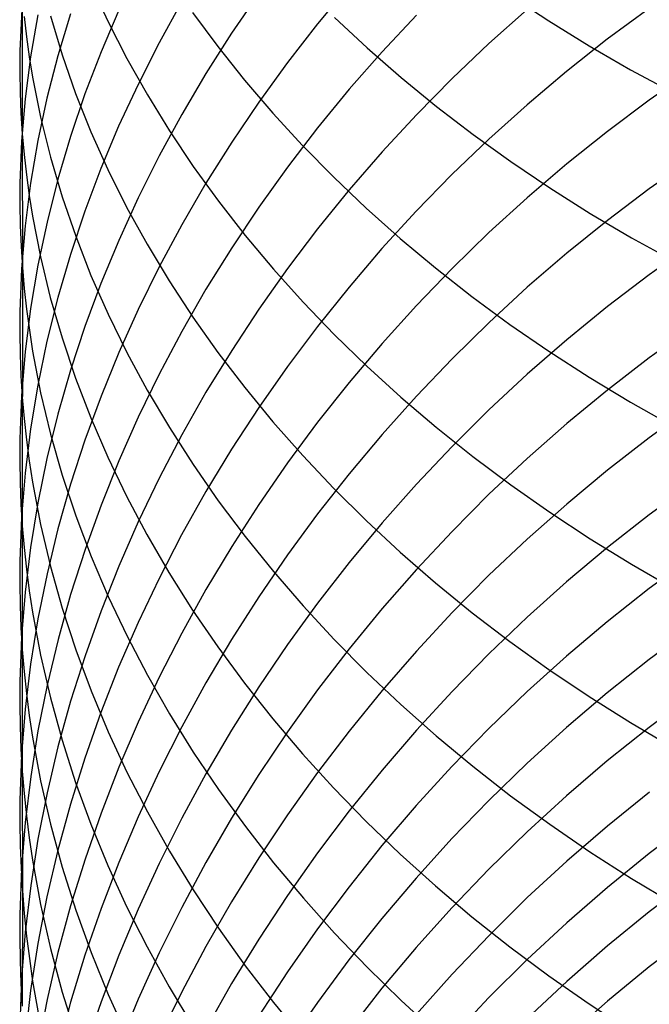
# Model space of a CAD drawing. Extents: x -383 to 1849, y -1185 to -529.
# Tile 444 of 656: x 397.01 to 402.59, y -1089.85 to -1081.11. Entities that reach past the tile are written whole.
import ezdxf

# ---------------------------------------------------------------- set-up
doc = ezdxf.new("R2010")
doc.units = 0
doc.layers.add('PREDEFINITO', color=7, linetype='CONTINUOUS')

msp = doc.modelspace()

# ---------------------------------------------------------------- linework, layer by layer
at = {"layer": 'PREDEFINITO'}
for p, q in [((397.0283, -1079.6735, 638.4831), (397.0284, -1082.123, 635.9422)), ((397.6387, -1080.7985, 642.0756), (397.79, -1081.1291, 642.4037)), ((399.9291, -1080.8104, 622.3491), (399.6492, -1081.1472, 622.5729)), ((399.1269, -1080.879, 624.3117), (398.8856, -1081.2309, 624.5568)), ((401.3548, -1080.8934, 650.4581), (401.7012, -1081.1219, 650.7192)), ((398.4419, -1080.9543, 626.3415), (398.2414, -1081.3174, 626.6063)), ((402.5914, -1081.0107, 617.0309), (402.2195, -1081.2848, 617.1876)), ((397.0227, -1081.0211, 634.9819), (397.0075, -1081.3888, 635.3019)), ((397.0442, -1081.0821, 637.3797), (397.0648, -1081.2618, 637.543)), ((397.1672, -1081.0688, 632.7629), (397.1025, -1081.4412, 633.0732)), ((397.2774, -1081.076, 639.812), (397.3813, -1081.4217, 640.1405)), ((397.4553, -1081.0583, 630.5712), (397.3432, -1081.4314, 630.8688)), ((397.8847, -1081.026, 628.4369), (397.7272, -1081.3964, 628.7196)), ((398.5395, -1081.0466, 644.9666), (398.7631, -1081.35, 645.2817)), ((399.7992, -1081.0922, 647.7801), (400.0884, -1081.3615, 648.0731)), ((400.5253, -1081.07, 620.6528), (400.221, -1081.3955, 620.8592)), ((401.5085, -1081.0195, 618.804), (401.1694, -1081.3218, 618.9863)), ((397.79, -1081.1291, 642.4037), (397.9565, -1081.4561, 642.7285)), ((399.6492, -1081.1472, 622.5729), (399.3819, -1081.4912, 622.802)), ((401.7012, -1081.1219, 650.7192), (402.0583, -1081.3425, 650.9718)), ((397.0648, -1081.2618, 637.543), (397.0897, -1081.4411, 637.7062)), ((398.8856, -1081.2309, 624.5568), (398.6576, -1081.5886, 624.8063)), ((398.2414, -1081.3174, 626.6063), (398.055, -1081.685, 626.8748)), ((398.7631, -1081.35, 645.2817), (399.0005, -1081.6484, 645.5919)), ((400.0884, -1081.3615, 648.0731), (400.3898, -1081.6243, 648.3595)), ((401.1694, -1081.3218, 618.9863), (400.8416, -1081.6335, 619.1747)), ((402.2195, -1081.2848, 617.1876), (401.8582, -1081.5698, 617.351)), ((402.0583, -1081.3425, 650.9718), (402.4256, -1081.5549, 651.2156)), ((397.0075, -1081.3888, 635.3019), (397.0062, -1081.5725, 635.462)), ((397.1025, -1081.4412, 633.0732), (397.0541, -1081.8145, 633.3846)), ((397.0897, -1081.4411, 637.7062), (397.1189, -1081.62, 637.8691)), ((397.3432, -1081.4314, 630.8688), (397.2466, -1081.8066, 631.1684)), ((397.3813, -1081.4217, 640.1405), (397.5012, -1081.7648, 640.467)), ((397.7272, -1081.3964, 628.7196), (397.5846, -1081.7701, 629.0051)), ((400.221, -1081.3955, 620.8592), (399.9288, -1081.729, 621.0712)), ((397.9565, -1081.4561, 642.7285), (398.1379, -1081.7793, 643.05)), ((399.3819, -1081.4912, 622.802), (399.1275, -1081.8419, 623.0359)), ((397.0062, -1081.5725, 635.462), (397.0093, -1081.7562, 635.6221)), ((397.1189, -1081.62, 637.8691), (397.1899, -1081.9767, 638.1941)), ((398.6576, -1081.5886, 624.8063), (398.4431, -1081.9517, 625.06)), ((400.3898, -1081.6243, 648.3595), (400.7029, -1081.8803, 648.639)), ((401.8582, -1081.5698, 617.351), (401.5077, -1081.8653, 617.5208)), ((402.4256, -1081.5549, 651.2156), (402.803, -1081.7588, 651.4503)), ((402.9741, -1081.5594, 615.6053), (402.5919, -1081.8256, 615.7501)), ((398.055, -1081.685, 626.8748), (397.8829, -1082.0568, 627.1467)), ((399.0005, -1081.6484, 645.5919), (399.2511, -1081.9413, 645.897)), ((400.8416, -1081.6335, 619.1747), (400.5254, -1081.9543, 619.369)), ((397.0093, -1081.7562, 635.6221), (397.0166, -1081.9397, 635.7822)), ((397.5846, -1081.7701, 629.0051), (397.457, -1082.1467, 629.2931)), ((397.5012, -1081.7648, 640.467), (397.6369, -1082.105, 640.791)), ((398.1379, -1081.7793, 643.05), (398.3338, -1082.0984, 643.3677)), ((399.9288, -1081.729, 621.0712), (399.649, -1082.0702, 621.2884)), ((397.0541, -1081.8145, 633.3846), (397.0223, -1082.1884, 633.6969)), ((397.2466, -1081.8066, 631.1684), (397.1659, -1082.1836, 631.4698)), ((399.1275, -1081.8419, 623.0359), (398.8862, -1082.199, 623.2743)), ((400.7029, -1081.8803, 648.639), (401.0276, -1082.1291, 648.9112)), ((401.5077, -1081.8653, 617.5208), (401.1685, -1082.1707, 617.6968)), ((402.5919, -1081.8256, 615.7501), (402.2201, -1082.1031, 615.9015)), ((397.0166, -1081.9397, 635.7822), (397.0284, -1082.123, 635.9422)), ((397.1899, -1081.9767, 638.1941), (397.2777, -1082.3314, 638.5178)), ((398.4431, -1081.9517, 625.06), (398.2426, -1082.3199, 625.3176)), ((399.2511, -1081.9413, 645.897), (399.5148, -1082.2286, 646.1965)), ((400.5254, -1081.9543, 619.369), (400.2211, -1082.2837, 619.569)), ((397.8829, -1082.0568, 627.1467), (397.7255, -1082.4324, 627.4217)), ((397.0284, -1082.123, 635.9422), (397.0445, -1082.3061, 636.102)), ((397.0284, -1082.123, 635.9422), (397.0289, -1083.3092, 634.6353)), ((397.457, -1082.1467, 629.2931), (397.3448, -1082.5258, 629.5835)), ((397.6369, -1082.105, 640.791), (397.788, -1082.4419, 641.1123)), ((398.3338, -1082.0984, 643.3677), (398.5439, -1082.4129, 643.6812)), ((399.649, -1082.0702, 621.2884), (399.3818, -1082.4187, 621.5107)), ((401.0276, -1082.1291, 648.9112), (401.3634, -1082.3705, 649.1757)), ((402.2201, -1082.1031, 615.9015), (401.8589, -1082.3917, 616.0595)), ((397.0223, -1082.1884, 633.6969), (397.0073, -1082.5623, 634.0096)), ((397.1659, -1082.1836, 631.4698), (397.1012, -1082.5619, 631.7725)), ((398.8862, -1082.199, 623.2743), (398.6582, -1082.562, 623.5171)), ((399.5148, -1082.2286, 646.1965), (399.7913, -1082.5099, 646.4903)), ((401.1685, -1082.1707, 617.6968), (400.8405, -1082.4857, 617.8787)), ((397.0445, -1082.3061, 636.102), (397.0649, -1082.4888, 636.2617)), ((398.2426, -1082.3199, 625.3176), (398.0561, -1082.6928, 625.5788)), ((400.2211, -1082.2837, 619.569), (399.9289, -1082.6213, 619.7743)), ((397.2777, -1082.3314, 638.5178), (397.3818, -1082.6838, 638.8397)), ((398.5439, -1082.4129, 643.6812), (398.768, -1082.7225, 643.9904)), ((401.3634, -1082.3705, 649.1757), (401.7101, -1082.6042, 649.4323)), ((401.8589, -1082.3917, 616.0595), (401.5086, -1082.6908, 616.2237)), ((402.9738, -1082.3434, 614.313), (402.5918, -1082.6121, 614.4524)), ((397.0649, -1082.4888, 636.2617), (397.0897, -1082.6713, 636.4212)), ((397.7255, -1082.4324, 627.4217), (397.5829, -1082.8114, 627.6996)), ((397.788, -1082.4419, 641.1123), (397.9543, -1082.7751, 641.4306)), ((399.3818, -1082.4187, 621.5107), (399.1274, -1082.7741, 621.7376)), ((400.8405, -1082.4857, 617.8787), (400.5243, -1082.8098, 618.0664)), ((397.0073, -1082.5623, 634.0096), (397.0062, -1082.7493, 634.1661)), ((397.1012, -1082.5619, 631.7725), (397.0529, -1082.9412, 632.0764)), ((397.3448, -1082.5258, 629.5835), (397.2481, -1082.9071, 629.8758)), ((398.6582, -1082.562, 623.5171), (398.4438, -1082.9304, 623.7639)), ((399.7913, -1082.5099, 646.4903), (400.0801, -1082.7848, 646.7778)), ((397.0897, -1082.6713, 636.4212), (397.1187, -1082.8533, 636.5805)), ((399.9289, -1082.6213, 619.7743), (399.649, -1082.9667, 619.9847)), ((401.7101, -1082.6042, 649.4323), (402.0674, -1082.8297, 649.6806)), ((402.5918, -1082.6121, 614.4524), (402.2201, -1082.8924, 614.5982)), ((397.0062, -1082.7493, 634.1661), (397.0095, -1082.9361, 634.3226)), ((397.3818, -1082.6838, 638.8397), (397.5019, -1083.0336, 639.1596)), ((398.0561, -1082.6928, 625.5788), (397.884, -1083.0698, 625.8432)), ((398.768, -1082.7225, 643.9904), (399.0057, -1083.027, 644.2948)), ((401.5086, -1082.6908, 616.2237), (401.1694, -1083, 616.3939)), ((397.5829, -1082.8114, 627.6996), (397.4553, -1083.1934, 627.9799)), ((397.9543, -1082.7751, 641.4306), (398.1353, -1083.1045, 641.7454)), ((399.1274, -1082.7741, 621.7376), (398.8862, -1083.1358, 621.9691)), ((400.0801, -1082.7848, 646.7778), (400.3811, -1083.0531, 647.0589)), ((400.5243, -1082.8098, 618.0664), (400.2198, -1083.1427, 618.2595)), ((402.0674, -1082.8297, 649.6806), (402.4351, -1083.047, 649.9202)), ((397.0095, -1082.9361, 634.3226), (397.017, -1083.1228, 634.479)), ((397.1187, -1082.8533, 636.5805), (397.1895, -1083.2162, 636.8982)), ((397.2481, -1082.9071, 629.8758), (397.1673, -1083.2901, 630.1697)), ((398.4438, -1082.9304, 623.7639), (398.2433, -1083.3041, 624.0145)), ((402.2201, -1082.8924, 614.5982), (401.859, -1083.1837, 614.7502)), ((397.0529, -1082.9412, 632.0764), (397.0212, -1083.3211, 632.3812)), ((399.649, -1082.9667, 619.9847), (399.3818, -1083.3194, 620.2)), ((401.1694, -1083, 616.3939), (400.8416, -1083.319, 616.5698)), ((397.5019, -1083.0336, 639.1596), (397.6378, -1083.3805, 639.4772)), ((397.884, -1083.0698, 625.8432), (397.7264, -1083.4508, 626.1107)), ((398.1353, -1083.1045, 641.7454), (398.3309, -1083.4295, 642.0566)), ((399.0057, -1083.027, 644.2948), (399.2568, -1083.3261, 644.5942)), ((400.3811, -1083.0531, 647.0589), (400.694, -1083.3144, 647.3331)), ((402.4351, -1083.047, 649.9202), (402.8126, -1083.2555, 650.1509)), ((402.9738, -1083.1031, 613.0057), (402.5918, -1083.3745, 613.1398)), ((397.017, -1083.1228, 634.479), (397.0289, -1083.3092, 634.6353)), ((397.4553, -1083.1934, 627.9799), (397.3432, -1083.5779, 628.2625)), ((398.8862, -1083.1358, 621.9691), (398.6582, -1083.5036, 622.2047)), ((400.2198, -1083.1427, 618.2595), (399.9276, -1083.4839, 618.4578)), ((401.859, -1083.1837, 614.7502), (401.5087, -1083.4857, 614.9083)), ((397.1895, -1083.2162, 636.8982), (397.2769, -1083.577, 637.2145)), ((397.0212, -1083.3211, 632.3812), (397.0063, -1083.7011, 632.6864)), ((397.0289, -1083.3092, 634.6353), (397.0282, -1085.6024, 631.9519)), ((397.0289, -1083.3092, 634.6353), (397.0452, -1083.4954, 634.7916)), ((397.1673, -1083.2901, 630.1697), (397.1025, -1083.6744, 630.4651)), ((398.2433, -1083.3041, 624.0145), (398.0568, -1083.6824, 624.2686)), ((399.3818, -1083.3194, 620.2), (399.1274, -1083.6791, 620.4198)), ((399.2568, -1083.3261, 644.5942), (399.5208, -1083.6193, 644.8881)), ((400.8416, -1083.319, 616.5698), (400.5254, -1083.6471, 616.7513)), ((400.694, -1083.3144, 647.3331), (401.0183, -1083.5685, 647.6002)), ((402.5918, -1083.3745, 613.1398), (402.22, -1083.6576, 613.28)), ((397.7264, -1083.4508, 626.1107), (397.5837, -1083.8351, 626.381)), ((397.6378, -1083.3805, 639.4772), (397.7892, -1083.724, 639.7922)), ((398.3309, -1083.4295, 642.0566), (398.5408, -1083.75, 642.3638)), ((397.0452, -1083.4954, 634.7916), (397.0658, -1083.6814, 634.9477)), ((398.6582, -1083.5036, 622.2047), (398.4439, -1083.877, 622.4442)), ((399.9276, -1083.4839, 618.4578), (399.6476, -1083.8329, 618.6611)), ((401.5087, -1083.4857, 614.9083), (401.1696, -1083.7979, 615.0721)), ((397.3432, -1083.5779, 628.2625), (397.2466, -1083.9647, 628.5471)), ((397.2769, -1083.577, 637.2145), (397.3806, -1083.9354, 637.5292)), ((399.5208, -1083.6193, 644.8881), (399.7976, -1083.9064, 645.1764)), ((401.0183, -1083.5685, 647.6002), (401.3539, -1083.8149, 647.8598)), ((397.0063, -1083.7011, 632.6864), (397.0052, -1083.8911, 632.8391)), ((397.1025, -1083.6744, 630.4651), (397.054, -1084.0597, 630.7615)), ((397.0658, -1083.6814, 634.9477), (397.0908, -1083.867, 635.1036)), ((397.7892, -1083.724, 639.7922), (397.9557, -1084.0639, 640.1042)), ((398.0568, -1083.6824, 624.2686), (397.8847, -1084.065, 624.5259)), ((399.1274, -1083.6791, 620.4198), (398.8862, -1084.0453, 620.644)), ((400.5254, -1083.6471, 616.7513), (400.2211, -1083.9842, 616.9381)), ((402.22, -1083.6576, 613.28), (401.8589, -1083.9519, 613.4263)), ((398.5408, -1083.75, 642.3638), (398.7645, -1084.0656, 642.6667)), ((401.1696, -1083.7979, 615.0721), (400.8418, -1084.1199, 615.2416)), ((397.0052, -1083.8911, 632.8391), (397.0085, -1084.0809, 632.9918)), ((397.0908, -1083.867, 635.1036), (397.12, -1084.0522, 635.2593)), ((397.5837, -1083.8351, 626.381), (397.4562, -1084.2225, 626.6537)), ((398.4439, -1083.877, 622.4442), (398.2434, -1084.2555, 622.6874)), ((399.6476, -1083.8329, 618.6611), (399.3803, -1084.1894, 618.869)), ((401.3539, -1083.8149, 647.8598), (401.7004, -1084.0534, 648.1116)), ((402.974, -1083.838, 611.6843), (402.5918, -1084.1122, 611.8131)), ((397.2466, -1083.9647, 628.5471), (397.1658, -1084.3532, 628.8333)), ((397.3806, -1083.9354, 637.5292), (397.5004, -1084.2912, 637.8418)), ((399.7976, -1083.9064, 645.1764), (400.0868, -1084.187, 645.4586)), ((400.2211, -1083.9842, 616.9381), (399.9289, -1084.3296, 617.1299)), ((401.8589, -1083.9519, 613.4263), (401.5087, -1084.2569, 613.5784)), ((397.054, -1084.0597, 630.7615), (397.0221, -1084.4455, 631.0587)), ((397.12, -1084.0522, 635.2593), (397.1912, -1084.4213, 635.5698)), ((397.8847, -1084.065, 624.5259), (397.7272, -1084.4514, 624.7861)), ((397.9557, -1084.0639, 640.1042), (398.1371, -1084.3998, 640.4129)), ((398.8862, -1084.0453, 620.644), (398.6583, -1084.4176, 620.8723)), ((398.7645, -1084.0656, 642.6667), (399.0019, -1084.3759, 642.965)), ((401.7004, -1084.0534, 648.1116), (402.0576, -1084.2838, 648.3553)), ((397.0085, -1084.0809, 632.9918), (397.016, -1084.2706, 633.1445)), ((400.8418, -1084.1199, 615.2416), (400.5256, -1084.4512, 615.4163)), ((402.5918, -1084.1122, 611.8131), (402.22, -1084.3983, 611.9479)), ((397.4562, -1084.2225, 626.6537), (397.3439, -1084.6125, 626.9286)), ((399.3803, -1084.1894, 618.869), (399.1259, -1084.553, 619.0815)), ((400.0868, -1084.187, 645.4586), (400.3882, -1084.4609, 645.7344)), ((397.016, -1084.2706, 633.1445), (397.028, -1084.4602, 633.2972)), ((397.5004, -1084.2912, 637.8418), (397.636, -1084.6439, 638.1522)), ((398.2434, -1084.2555, 622.6874), (398.0571, -1084.6389, 622.934)), ((399.9289, -1084.3296, 617.1299), (399.649, -1084.683, 617.3265)), ((401.5087, -1084.2569, 613.5784), (401.1695, -1084.5723, 613.736)), ((402.0576, -1084.2838, 648.3553), (402.4251, -1084.5055, 648.5904)), ((397.1658, -1084.3532, 628.8333), (397.1012, -1084.7432, 629.1209)), ((397.1912, -1084.4213, 635.5698), (397.2791, -1084.7884, 635.879)), ((398.1371, -1084.3998, 640.4129), (398.333, -1084.7314, 640.718)), ((398.6583, -1084.4176, 620.8723), (398.4439, -1084.7956, 621.1044)), ((399.0019, -1084.3759, 642.965), (399.2526, -1084.6807, 643.2583)), ((402.22, -1084.3983, 611.9479), (401.8588, -1084.6957, 612.0885)), ((397.0221, -1084.4455, 631.0587), (397.007, -1084.8315, 631.3563)), ((397.028, -1084.4602, 633.2972), (397.0443, -1084.6495, 633.4497)), ((397.7272, -1084.4514, 624.7861), (397.5845, -1084.8414, 625.049)), ((400.5256, -1084.4512, 615.4163), (400.2212, -1084.7915, 615.5961)), ((400.3882, -1084.4609, 645.7344), (400.7013, -1084.7276, 646.0036)), ((402.4251, -1084.5055, 648.5904), (402.8026, -1084.7184, 648.8168)), ((399.1259, -1084.553, 619.0815), (398.8845, -1084.9231, 619.2981)), ((401.1695, -1084.5723, 613.736), (400.8417, -1084.8975, 613.8991)), ((402.9738, -1084.5443, 610.3476), (402.5918, -1084.8209, 610.4708)), ((397.0443, -1084.6495, 633.4497), (397.065, -1084.8385, 633.6021)), ((397.3439, -1084.6125, 626.9286), (397.2472, -1085.0048, 627.2055)), ((397.636, -1084.6439, 638.1522), (397.7869, -1084.9933, 638.4599)), ((398.0571, -1084.6389, 622.934), (397.885, -1085.0265, 623.1837)), ((399.2526, -1084.6807, 643.2583), (399.5164, -1084.9795, 643.5463)), ((399.649, -1084.683, 617.3265), (399.3818, -1085.044, 617.5277)), ((397.1012, -1084.7432, 629.1209), (397.0529, -1085.1342, 629.4096)), ((398.333, -1084.7314, 640.718), (398.5432, -1085.0584, 641.0193)), ((400.7013, -1084.7276, 646.0036), (401.026, -1084.987, 646.2657)), ((401.8588, -1084.6957, 612.0885), (401.5085, -1085.004, 612.2347)), ((397.007, -1084.8315, 631.3563), (397.0059, -1085.0244, 631.5053)), ((397.065, -1084.8385, 633.6021), (397.09, -1085.0271, 633.7544)), ((397.2791, -1084.7884, 635.879), (397.3833, -1085.1531, 636.1866)), ((397.5845, -1084.8414, 625.049), (397.457, -1085.2344, 625.3143)), ((398.4439, -1084.7956, 621.1044), (398.2435, -1085.1788, 621.34)), ((400.2212, -1084.7915, 615.5961), (399.929, -1085.1402, 615.7808)), ((402.5918, -1084.8209, 610.4708), (402.22, -1085.1093, 610.5998)), ((398.8845, -1084.9231, 619.2981), (398.6566, -1085.2994, 619.5187)), ((400.8417, -1084.8975, 613.8991), (400.5255, -1085.2322, 614.0672)), ((397.0059, -1085.0244, 631.5053), (397.009, -1085.2173, 631.6542)), ((397.09, -1085.0271, 633.7544), (397.1193, -1085.2154, 633.9064)), ((397.2472, -1085.0048, 627.2055), (397.1664, -1085.3988, 627.4839)), ((397.885, -1085.0265, 623.1837), (397.7275, -1085.4181, 623.4363)), ((397.7869, -1084.9933, 638.4599), (397.953, -1085.3389, 638.7647)), ((399.5164, -1084.9795, 643.5463), (399.7928, -1085.2721, 643.8287)), ((401.026, -1084.987, 646.2657), (401.3619, -1085.2386, 646.5206)), ((401.5085, -1085.004, 612.2347), (401.1693, -1085.3228, 612.3863)), ((398.5432, -1085.0584, 641.0193), (398.7673, -1085.3803, 641.3164)), ((399.3818, -1085.044, 617.5277), (399.1274, -1085.412, 617.7331)), ((402.22, -1085.1093, 610.5998), (401.8589, -1085.4091, 610.7344)), ((397.0529, -1085.1342, 629.4096), (397.0211, -1085.5257, 629.6991)), ((397.3833, -1085.1531, 636.1866), (397.5035, -1085.5151, 636.4922)), ((398.2435, -1085.1788, 621.34), (398.0571, -1085.5668, 621.579)), ((399.929, -1085.1402, 615.7808), (399.6491, -1085.497, 615.9701)), ((397.009, -1085.2173, 631.6542), (397.0164, -1085.4099, 631.8031)), ((397.1193, -1085.2154, 633.9064), (397.1905, -1085.5907, 634.2097)), ((397.457, -1085.2344, 625.3143), (397.3447, -1085.63, 625.5817)), ((399.7928, -1085.2721, 643.8287), (400.0817, -1085.5582, 644.1053)), ((400.5255, -1085.2322, 614.0672), (400.2212, -1085.576, 614.2403)), ((401.3619, -1085.2386, 646.5206), (401.7086, -1085.4821, 646.7677)), ((402.974, -1085.2262, 608.9984), (402.5917, -1085.5053, 609.1162)), ((397.953, -1085.3389, 638.7647), (398.134, -1085.6804, 639.0663)), ((398.6566, -1085.2994, 619.5187), (398.4422, -1085.6815, 619.743)), ((398.7673, -1085.3803, 641.3164), (399.005, -1085.697, 641.6089)), ((401.1693, -1085.3228, 612.3863), (400.8415, -1085.6515, 612.5431)), ((397.0164, -1085.4099, 631.8031), (397.0282, -1085.6024, 631.9519)), ((397.1664, -1085.3988, 627.4839), (397.1017, -1085.7944, 627.7637)), ((397.7275, -1085.4181, 623.4363), (397.5849, -1085.8132, 623.6915)), ((399.1274, -1085.412, 617.7331), (398.8862, -1085.7868, 617.9427)), ((401.8589, -1085.4091, 610.7344), (401.5087, -1085.72, 610.8743)), ((397.0211, -1085.5257, 629.6991), (397.0062, -1085.9175, 629.989)), ((397.5035, -1085.5151, 636.4922), (397.6396, -1085.874, 636.7956)), ((399.6491, -1085.497, 615.9701), (399.3818, -1085.8614, 616.1638)), ((400.0817, -1085.5582, 644.1053), (400.3827, -1085.8373, 644.3756)), ((401.7086, -1085.4821, 646.7677), (402.066, -1085.7173, 647.0069)), ((402.5917, -1085.5053, 609.1162), (402.2199, -1085.7964, 609.2396)), ((397.0282, -1085.6024, 631.9519), (397.0444, -1085.7946, 632.1006)), ((397.0282, -1085.6024, 631.9519), (397.0282, -1087.7793, 629.1732)), ((397.1905, -1085.5907, 634.2097), (397.2784, -1085.964, 634.5117)), ((397.3447, -1085.63, 625.5817), (397.2481, -1086.0279, 625.8509)), ((398.0571, -1085.5668, 621.579), (397.885, -1085.9593, 621.821)), ((400.2212, -1085.576, 614.2403), (399.9289, -1085.9283, 614.4181)), ((398.134, -1085.6804, 639.0663), (398.3295, -1086.0176, 639.3644)), ((398.4422, -1085.6815, 619.743), (398.2417, -1086.069, 619.9708)), ((399.005, -1085.697, 641.6089), (399.2561, -1086.0079, 641.8966)), ((400.8415, -1085.6515, 612.5431), (400.5253, -1085.9899, 612.7049)), ((401.5087, -1085.72, 610.8743), (401.1695, -1086.0413, 611.0195)), ((402.066, -1085.7173, 647.0069), (402.4337, -1085.9437, 647.2377)), ((397.0444, -1085.7946, 632.1006), (397.0649, -1085.9865, 632.2492)), ((397.1017, -1085.7944, 627.7637), (397.0533, -1086.1909, 628.0446)), ((397.5849, -1085.8132, 623.6915), (397.4573, -1086.2114, 623.949)), ((398.8862, -1085.7868, 617.9427), (398.6583, -1086.1677, 618.1561)), ((402.2199, -1085.7964, 609.2396), (401.8587, -1086.0991, 609.3684)), ((397.6396, -1085.874, 636.7956), (397.7911, -1086.2294, 637.0965)), ((399.3818, -1085.8614, 616.1638), (399.1273, -1086.233, 616.3617)), ((400.3827, -1085.8373, 644.3756), (400.6955, -1086.1093, 644.6394)), ((402.9737, -1085.8792, 607.6348), (402.5913, -1086.1602, 607.7469)), ((397.0062, -1085.9175, 629.989), (397.0052, -1086.1133, 630.1341)), ((397.0649, -1085.9865, 632.2492), (397.0898, -1086.1781, 632.3976)), ((397.2784, -1085.964, 634.5117), (397.3827, -1086.3348, 634.8122)), ((397.885, -1085.9593, 621.821), (397.7275, -1086.3558, 622.0657)), ((399.9289, -1085.9283, 614.4181), (399.649, -1086.2887, 614.6003)), ((400.5253, -1085.9899, 612.7049), (400.221, -1086.3374, 612.8714)), ((402.4337, -1085.9437, 647.2377), (402.8114, -1086.1611, 647.4599)), ((397.2481, -1086.0279, 625.8509), (397.1672, -1086.4277, 626.1218)), ((398.2417, -1086.069, 619.9708), (398.0553, -1086.4613, 620.2018)), ((398.3295, -1086.0176, 639.3644), (398.5392, -1086.35, 639.6587)), ((399.2561, -1086.0079, 641.8966), (399.5202, -1086.3129, 642.1791)), ((401.1695, -1086.0413, 611.0195), (400.8417, -1086.3728, 611.1695)), ((397.0052, -1086.1133, 630.1341), (397.0084, -1086.3091, 630.2792)), ((398.6583, -1086.1677, 618.1561), (398.4439, -1086.5546, 618.373)), ((400.6955, -1086.1093, 644.6394), (401.0198, -1086.3737, 644.8963)), ((401.8587, -1086.0991, 609.3684), (401.5084, -1086.413, 609.5023)), ((402.5913, -1086.1602, 607.7469), (402.2194, -1086.4533, 607.8644)), ((397.0533, -1086.1909, 628.0446), (397.0215, -1086.5881, 628.3263)), ((397.0898, -1086.1781, 632.3976), (397.1189, -1086.3693, 632.5458)), ((397.4573, -1086.2114, 623.949), (397.3451, -1086.6123, 624.2085)), ((397.7911, -1086.2294, 637.0965), (397.9577, -1086.5811, 637.3945)), ((399.1273, -1086.233, 616.3617), (398.886, -1086.6114, 616.5636)), ((397.0084, -1086.3091, 630.2792), (397.016, -1086.5047, 630.4243)), ((397.3827, -1086.3348, 634.8122), (397.503, -1086.703, 635.1108)), ((399.649, -1086.2887, 614.6003), (399.3817, -1086.6569, 614.7868)), ((399.5202, -1086.3129, 642.1791), (399.797, -1086.6115, 642.4562)), ((400.221, -1086.3374, 612.8714), (399.9288, -1086.6936, 613.0424)), ((397.1672, -1086.4277, 626.1218), (397.1025, -1086.8288, 626.3939)), ((397.1189, -1086.3693, 632.5458), (397.1898, -1086.7503, 632.8415)), ((397.7275, -1086.3558, 622.0657), (397.5849, -1086.7558, 622.313)), ((398.5392, -1086.35, 639.6587), (398.7629, -1086.6773, 639.9489)), ((400.8417, -1086.3728, 611.1695), (400.5255, -1086.7139, 611.3244)), ((401.0198, -1086.3737, 644.8963), (401.3554, -1086.6302, 645.1461)), ((401.5084, -1086.413, 609.5023), (401.1692, -1086.7375, 609.6412)), ((397.016, -1086.5047, 630.4243), (397.0279, -1086.7001, 630.5694)), ((398.0553, -1086.4613, 620.2018), (397.8832, -1086.8581, 620.4357)), ((402.2194, -1086.4533, 607.8644), (401.8581, -1086.7581, 607.9869)), ((402.9735, -1086.5059, 606.2598), (402.5911, -1086.789, 606.3663)), ((397.0215, -1086.5881, 628.3263), (397.0066, -1086.9855, 628.6085)), ((397.9577, -1086.5811, 637.3945), (398.1392, -1086.9287, 637.6894)), ((398.4439, -1086.5546, 618.373), (398.2434, -1086.9468, 618.5934)), ((397.3451, -1086.6123, 624.2085), (397.2484, -1087.0155, 624.4699)), ((398.886, -1086.6114, 616.5636), (398.658, -1086.9961, 616.7691)), ((398.7629, -1086.6773, 639.9489), (399.0002, -1086.9992, 640.2346)), ((399.3817, -1086.6569, 614.7868), (399.1273, -1087.0323, 614.9773)), ((399.9288, -1086.6936, 613.0424), (399.6489, -1087.058, 613.2177)), ((399.797, -1086.6115, 642.4562), (400.0862, -1086.9034, 642.7275)), ((401.3554, -1086.6302, 645.1461), (401.7018, -1086.8785, 645.3884)), ((397.0279, -1086.7001, 630.5694), (397.0442, -1086.8953, 630.7143)), ((397.1898, -1086.7503, 632.8415), (397.2773, -1087.1292, 633.1358)), ((397.5849, -1086.7558, 622.313), (397.4573, -1087.159, 622.5626)), ((397.503, -1086.703, 635.1108), (397.6391, -1087.068, 635.4072)), ((400.5255, -1086.7139, 611.3244), (400.2212, -1087.0643, 611.4838)), ((401.1692, -1086.7375, 609.6412), (400.8414, -1087.0722, 609.7849)), ((401.8581, -1086.7581, 607.9869), (401.5077, -1087.074, 608.1145)), ((397.1025, -1086.8288, 626.3939), (397.0541, -1087.231, 626.667)), ((397.8832, -1086.8581, 620.4357), (397.7257, -1087.2591, 620.6724)), ((402.5911, -1086.789, 606.3663), (402.2192, -1087.0843, 606.4779)), ((397.0442, -1086.8953, 630.7143), (397.0649, -1087.0901, 630.8592)), ((398.2434, -1086.9468, 618.5934), (398.057, -1087.3439, 618.8168)), ((398.1392, -1086.9287, 637.6894), (398.3352, -1087.2718, 637.9809)), ((400.0862, -1086.9034, 642.7275), (400.3876, -1087.1883, 642.9928)), ((401.7018, -1086.8785, 645.3884), (402.0589, -1087.1183, 645.6229)), ((397.0066, -1086.9855, 628.6085), (397.0055, -1087.1841, 628.7497)), ((397.2484, -1087.0155, 624.4699), (397.1676, -1087.4205, 624.7328)), ((398.658, -1086.9961, 616.7691), (398.4436, -1087.3867, 616.9781)), ((399.1273, -1087.0323, 614.9773), (398.8859, -1087.4146, 615.1717)), ((399.0002, -1086.9992, 640.2346), (399.2509, -1087.3154, 640.5156)), ((397.0649, -1087.0901, 630.8592), (397.0899, -1087.2847, 631.0038)), ((397.2773, -1087.1292, 633.1358), (397.3812, -1087.5056, 633.4286)), ((397.6391, -1087.068, 635.4072), (397.7906, -1087.4296, 635.7012)), ((399.6489, -1087.058, 613.2177), (399.3817, -1087.4302, 613.3972)), ((400.2212, -1087.0643, 611.4838), (399.9289, -1087.4234, 611.6476)), ((400.8414, -1087.0722, 609.7849), (400.5253, -1087.4166, 609.9332)), ((401.5077, -1087.074, 608.1145), (401.1684, -1087.4008, 608.2468)), ((402.2192, -1087.0843, 606.4779), (401.8579, -1087.3914, 606.5944)), ((402.0589, -1087.1183, 645.6229), (402.4263, -1087.3493, 645.8492)), ((402.9737, -1087.1059, 604.8723), (402.5914, -1087.3911, 604.9732)), ((397.0055, -1087.1841, 628.7497), (397.0087, -1087.3827, 628.8909)), ((397.4573, -1087.159, 622.5626), (397.345, -1087.5649, 622.8142)), ((400.3876, -1087.1883, 642.9928), (400.7008, -1087.4659, 643.2516)), ((397.0541, -1087.231, 626.667), (397.0223, -1087.6338, 626.9409)), ((397.0899, -1087.2847, 631.0038), (397.1192, -1087.4788, 631.1483)), ((397.7257, -1087.2591, 620.6724), (397.5831, -1087.6636, 620.9116)), ((398.3352, -1087.2718, 637.9809), (398.5454, -1087.6101, 638.2687)), ((397.0087, -1087.3827, 628.8909), (397.0162, -1087.5811, 629.0321)), ((398.057, -1087.3439, 618.8168), (397.885, -1087.7456, 619.0431)), ((398.4436, -1087.3867, 616.9781), (398.243, -1087.7827, 617.1904)), ((399.2509, -1087.3154, 640.5156), (399.5146, -1087.6254, 640.7916)), ((401.8579, -1087.3914, 606.5944), (401.5074, -1087.7097, 606.7157)), ((402.5914, -1087.3911, 604.9732), (402.2195, -1087.6886, 605.079)), ((402.4263, -1087.3493, 645.8492), (402.8037, -1087.571, 646.0672)), ((397.1676, -1087.4205, 624.7328), (397.1028, -1087.827, 624.9969)), ((397.1192, -1087.4788, 631.1483), (397.1904, -1087.8658, 631.4365)), ((397.7906, -1087.4296, 635.7012), (397.9573, -1087.7873, 635.9925)), ((398.8859, -1087.4146, 615.1717), (398.6579, -1087.8033, 615.3696)), ((399.3817, -1087.4302, 613.3972), (399.1273, -1087.8098, 613.5805)), ((399.9289, -1087.4234, 611.6476), (399.6491, -1087.7908, 611.8155)), ((400.5253, -1087.4166, 609.9332), (400.2209, -1087.7704, 610.0858)), ((400.7008, -1087.4659, 643.2516), (401.0255, -1087.7358, 643.5037)), ((401.1684, -1087.4008, 608.2468), (400.8405, -1087.7378, 608.3836)), ((397.345, -1087.5649, 622.8142), (397.2483, -1087.9731, 623.0675)), ((397.3812, -1087.5056, 633.4286), (397.5011, -1087.8792, 633.7196)), ((397.0223, -1087.6338, 626.9409), (397.0074, -1088.0368, 627.2153)), ((397.0162, -1087.5811, 629.0321), (397.0282, -1087.7793, 629.1732)), ((398.5454, -1087.6101, 638.2687), (398.7696, -1087.9433, 638.5524)), ((399.5146, -1087.6254, 640.7916), (399.791, -1087.9289, 641.0622)), ((397.5831, -1087.6636, 620.9116), (397.4556, -1088.0714, 621.153)), ((400.8405, -1087.7378, 608.3836), (400.5242, -1088.0847, 608.5249)), ((401.0255, -1087.7358, 643.5037), (401.3614, -1087.9976, 643.7488)), ((401.5074, -1087.7097, 606.7157), (401.1681, -1088.0389, 606.8415)), ((402.2195, -1087.6886, 605.079), (401.8582, -1087.998, 605.1894)), ((397.0282, -1087.7793, 629.1732), (397.0445, -1087.9773, 629.3143)), ((397.0282, -1087.7793, 629.1732), (397.0289, -1088.8417, 627.7643)), ((397.1028, -1087.827, 624.9969), (397.0543, -1088.2344, 625.2621)), ((397.885, -1087.7456, 619.0431), (397.7275, -1088.1514, 619.272)), ((397.9573, -1087.7873, 635.9925), (398.1389, -1088.1409, 636.2808)), ((398.243, -1087.7827, 617.1904), (398.0565, -1088.1838, 617.4057)), ((398.6579, -1087.8033, 615.3696), (398.4435, -1088.1979, 615.5709)), ((399.1273, -1087.8098, 613.5805), (398.8861, -1088.1962, 613.7676)), ((399.6491, -1087.7908, 611.8155), (399.3818, -1088.1661, 611.9874)), ((400.2209, -1087.7704, 610.0858), (399.9287, -1088.1331, 610.2427)), ((397.1904, -1087.8658, 631.4365), (397.2783, -1088.2507, 631.7236)), ((397.5011, -1087.8792, 633.7196), (397.6368, -1088.2497, 634.0085)), ((397.0445, -1087.9773, 629.3143), (397.0651, -1088.175, 629.4553)), ((397.2483, -1087.9731, 623.0675), (397.1675, -1088.3832, 623.3223)), ((398.7696, -1087.9433, 638.5524), (399.0074, -1088.2709, 638.8319)), ((399.791, -1087.9289, 641.0622), (400.0798, -1088.2257, 641.3272)), ((401.3614, -1087.9976, 643.7488), (401.7082, -1088.2511, 643.9865)), ((401.8582, -1087.998, 605.1894), (401.5078, -1088.3188, 605.3044)), ((402.5923, -1087.9666, 603.5701), (402.2207, -1088.2667, 603.6702)), ((397.0074, -1088.0368, 627.2153), (397.0063, -1088.2382, 627.3525)), ((397.4556, -1088.0714, 621.153), (397.3434, -1088.482, 621.3963)), ((400.5242, -1088.0847, 608.5249), (400.2198, -1088.4409, 608.6703)), ((401.1681, -1088.0389, 606.8415), (400.8402, -1088.3785, 606.9716)), ((397.0651, -1088.175, 629.4553), (397.0901, -1088.3723, 629.5961)), ((397.7275, -1088.1514, 619.272), (397.5848, -1088.5609, 619.5033)), ((398.1389, -1088.1409, 636.2808), (398.3349, -1088.49, 636.5657)), ((399.3818, -1088.1661, 611.9874), (399.1273, -1088.5488, 612.163)), ((399.9287, -1088.1331, 610.2427), (399.6489, -1088.5041, 610.4035)), ((397.0063, -1088.2382, 627.3525), (397.0095, -1088.4395, 627.4898)), ((397.0543, -1088.2344, 625.2621), (397.0223, -1088.6425, 625.5279)), ((397.2783, -1088.2507, 631.7236), (397.3826, -1088.6332, 632.0092)), ((397.6368, -1088.2497, 634.0085), (397.7878, -1088.6167, 634.295)), ((398.0565, -1088.1838, 617.4057), (397.8844, -1088.5895, 617.6238)), ((398.4435, -1088.1979, 615.5709), (398.2429, -1088.5981, 615.7753)), ((398.8861, -1088.1962, 613.7676), (398.6581, -1088.5892, 613.958)), ((400.0798, -1088.2257, 641.3272), (400.3808, -1088.5153, 641.5863)), ((401.7082, -1088.2511, 643.9865), (402.0657, -1088.4958, 644.2166)), ((402.2207, -1088.2667, 603.6702), (401.8597, -1088.5787, 603.7748)), ((402.9737, -1088.2216, 602.0658), (402.5917, -1088.5107, 602.1554)), ((399.0074, -1088.2709, 638.8319), (399.2585, -1088.5926, 639.1067)), ((401.5078, -1088.3188, 605.3044), (401.1685, -1088.6505, 605.4236)), ((397.0095, -1088.4395, 627.4898), (397.017, -1088.6407, 627.6271)), ((397.0901, -1088.3723, 629.5961), (397.1194, -1088.5693, 629.7367)), ((397.1675, -1088.3832, 623.3223), (397.1026, -1088.7948, 623.5784)), ((400.2198, -1088.4409, 608.6703), (399.9275, -1088.8061, 608.8198)), ((400.8402, -1088.3785, 606.9716), (400.5238, -1088.728, 607.106)), ((397.3434, -1088.482, 621.3963), (397.2467, -1088.8949, 621.6414)), ((398.3349, -1088.49, 636.5657), (398.5452, -1088.8342, 636.847)), ((399.6489, -1088.5041, 610.4035), (399.3817, -1088.8831, 610.5682)), ((400.3808, -1088.5153, 641.5863), (400.6936, -1088.7975, 641.839)), ((402.0657, -1088.4958, 644.2166), (402.4334, -1088.7315, 644.4387)), ((402.5917, -1088.5107, 602.1554), (402.22, -1088.8124, 602.2494)), ((397.1194, -1088.5693, 629.7367), (397.1906, -1088.9619, 630.0173)), ((397.5848, -1088.5609, 619.5033), (397.4573, -1088.9736, 619.7368)), ((397.8844, -1088.5895, 617.6238), (397.7268, -1088.9994, 617.8444)), ((397.7878, -1088.6167, 634.295), (397.9541, -1088.9797, 634.5788)), ((398.2429, -1088.5981, 615.7753), (398.0565, -1089.0034, 615.9826)), ((398.6581, -1088.5892, 613.958), (398.4438, -1088.9882, 614.1517)), ((399.1273, -1088.5488, 612.163), (398.886, -1088.9384, 612.3421)), ((399.2585, -1088.5926, 639.1067), (399.5227, -1088.9082, 639.3766)), ((401.8597, -1088.5787, 603.7748), (401.5095, -1088.9023, 603.8836)), ((397.0223, -1088.6425, 625.5279), (397.0072, -1089.0508, 625.7942)), ((397.017, -1088.6407, 627.6271), (397.0289, -1088.8417, 627.7643)), ((397.3826, -1088.6332, 632.0092), (397.5029, -1089.0128, 632.293)), ((401.1685, -1088.6505, 605.4236), (400.8406, -1088.9926, 605.5471)), ((400.5238, -1088.728, 607.106), (400.2194, -1089.087, 607.2443)), ((402.4334, -1088.7315, 644.4387), (402.8112, -1088.9578, 644.6525)), ((402.9738, -1088.7368, 600.6472), (402.5917, -1089.0277, 600.731)), ((397.0289, -1088.8417, 627.7643), (397.0284, -1089.8662, 626.3272)), ((397.0289, -1088.8417, 627.7643), (397.0452, -1089.0424, 627.9014)), ((397.1026, -1088.7948, 623.5784), (397.0541, -1089.2074, 623.8354)), ((398.5452, -1088.8342, 636.847), (398.7694, -1089.1732, 637.1244)), ((399.9275, -1088.8061, 608.8198), (399.6475, -1089.1798, 608.973)), ((400.6936, -1088.7975, 641.839), (401.018, -1089.0718, 642.0853)), ((402.22, -1088.8124, 602.2494), (401.8589, -1089.126, 602.3475)), ((397.2467, -1088.8949, 621.6414), (397.166, -1089.3098, 621.8879)), ((397.1906, -1088.9619, 630.0173), (397.2785, -1089.3524, 630.2967)), ((398.886, -1088.9384, 612.3421), (398.658, -1089.3347, 612.5246)), ((399.3817, -1088.8831, 610.5682), (399.1273, -1089.2696, 610.7364)), ((399.5227, -1088.9082, 639.3766), (399.7996, -1089.2172, 639.6413)), ((401.5095, -1088.9023, 603.8836), (401.1705, -1089.2368, 603.9965)), ((397.0072, -1089.0508, 625.7942), (397.006, -1089.2549, 625.9275)), ((397.0452, -1089.0424, 627.9014), (397.0658, -1089.2428, 628.0385)), ((397.4573, -1088.9736, 619.7368), (397.345, -1089.3891, 619.9721)), ((397.5029, -1089.0128, 632.293), (397.6389, -1089.3893, 632.5748)), ((397.7268, -1088.9994, 617.8444), (397.5841, -1089.413, 618.0674)), ((398.0565, -1089.0034, 615.9826), (397.8843, -1089.4133, 616.1926)), ((397.9541, -1088.9797, 634.5788), (398.1351, -1089.3385, 634.8596)), ((398.4438, -1088.9882, 614.1517), (398.2433, -1089.3927, 614.3485)), ((400.8406, -1088.9926, 605.5471), (400.5243, -1089.3448, 605.6745)), ((402.5917, -1089.0277, 600.731), (402.22, -1089.3311, 600.8189)), ((400.2194, -1089.087, 607.2443), (399.9271, -1089.455, 607.3865)), ((401.018, -1089.0718, 642.0853), (401.3536, -1089.338, 642.3246)), ((401.8589, -1089.126, 602.3475), (401.5086, -1089.4512, 602.4497)), ((397.0541, -1089.2074, 623.8354), (397.0222, -1089.6207, 624.0932)), ((398.7694, -1089.1732, 637.1244), (399.0073, -1089.5066, 637.3977)), ((399.6475, -1089.1798, 608.973), (399.3802, -1089.5615, 609.1299)), ((399.7996, -1089.2172, 639.6413), (400.0888, -1089.5193, 639.9005)), ((402.9739, -1089.2239, 599.2187), (402.5918, -1089.5164, 599.2967)), ((397.006, -1089.2549, 625.9275), (397.0091, -1089.4588, 626.0607)), ((397.0658, -1089.2428, 628.0385), (397.0908, -1089.4429, 628.1753)), ((397.166, -1089.3098, 621.8879), (397.1013, -1089.7263, 622.1357)), ((399.1273, -1089.2696, 610.7364), (398.886, -1089.6632, 610.908)), ((401.1705, -1089.2368, 603.9965), (400.8428, -1089.5819, 604.1133)), ((397.345, -1089.3891, 619.9721), (397.2483, -1089.807, 620.2091)), ((397.2785, -1089.3524, 630.2967), (397.3828, -1089.7404, 630.5747)), ((397.6389, -1089.3893, 632.5748), (397.7905, -1089.7622, 632.8543)), ((398.2433, -1089.3927, 614.3485), (398.0569, -1089.8024, 614.548)), ((398.1351, -1089.3385, 634.8596), (398.3307, -1089.6927, 635.1372)), ((398.658, -1089.3347, 612.5246), (398.4436, -1089.737, 612.7102)), ((400.5243, -1089.3448, 605.6745), (400.2199, -1089.7065, 605.8057)), ((401.3536, -1089.338, 642.3246), (401.7001, -1089.5956, 642.5568)), ((402.22, -1089.3311, 600.8189), (401.8589, -1089.6466, 600.9107)), ((397.0091, -1089.4588, 626.0607), (397.0166, -1089.6626, 626.194)), ((397.0908, -1089.4429, 628.1753), (397.1201, -1089.6425, 628.312)), ((397.5841, -1089.413, 618.0674), (397.4565, -1089.8299, 618.2924)), ((397.8843, -1089.4133, 616.1926), (397.7268, -1089.8274, 616.4051)), ((399.9271, -1089.455, 607.3865), (399.6471, -1089.8316, 607.5324)), ((401.5086, -1089.4512, 602.4497), (401.1695, -1089.7875, 602.5558)), ((399.0073, -1089.5066, 637.3977), (399.2584, -1089.8341, 637.6664)), ((399.3802, -1089.5615, 609.1299), (399.1258, -1089.9508, 609.2903)), ((400.0888, -1089.5193, 639.9005), (400.3902, -1089.8142, 640.1539)), ((402.5918, -1089.5164, 599.2967), (402.2201, -1089.8215, 599.3785)), ((397.0222, -1089.6207, 624.0932), (397.007, -1090.0342, 624.3514)), ((397.0166, -1089.6626, 626.194), (397.0284, -1089.8662, 626.3272)), ((397.1201, -1089.6425, 628.312), (397.1912, -1090.0404, 628.5846)), ((398.886, -1089.6632, 610.908), (398.6581, -1090.0633, 611.0828)), ((400.8428, -1089.5819, 604.1133), (400.5267, -1089.9371, 604.234)), ((401.8589, -1089.6466, 600.9107), (401.5086, -1089.9737, 601.0063)), ((401.7001, -1089.5956, 642.5568), (402.0572, -1089.8445, 642.7816)), ((397.1013, -1089.7263, 622.1357), (397.0529, -1090.1438, 622.3845)), ((397.3828, -1089.7404, 630.5747), (397.5031, -1090.1256, 630.851)), ((398.4436, -1089.737, 612.7102), (398.243, -1090.1449, 612.8987)), ((398.3307, -1089.6927, 635.1372), (398.5405, -1090.042, 635.4112)), ((400.2199, -1089.7065, 605.8057), (399.9276, -1090.0774, 605.9407)), ((397.2483, -1089.807, 620.2091), (397.1674, -1090.2269, 620.4476)), ((397.4565, -1089.8299, 618.2924), (397.3442, -1090.2497, 618.5193)), ((397.7268, -1089.8274, 616.4051), (397.5841, -1090.2454, 616.6199)), ((397.7905, -1089.7622, 632.8543), (397.9571, -1090.1312, 633.1312)), ((398.0569, -1089.8024, 614.548), (397.8849, -1090.2168, 614.7501)), ((399.2584, -1089.8341, 637.6664), (399.5226, -1090.1552, 637.9304)), ((399.6471, -1089.8316, 607.5324), (399.3798, -1090.2162, 607.6817)), ((400.3902, -1089.8142, 640.1539), (400.7034, -1090.1014, 640.4012)), ((401.1695, -1089.7875, 602.5558), (400.8417, -1090.1344, 602.6656)), ((402.2201, -1089.8215, 599.3785), (401.859, -1090.1388, 599.4641)), ((402.0572, -1089.8445, 642.7816), (402.4247, -1090.0841, 642.9985))]:
    msp.add_line(p, q, dxfattribs=at)

doc.saveas('drawing.dxf')
